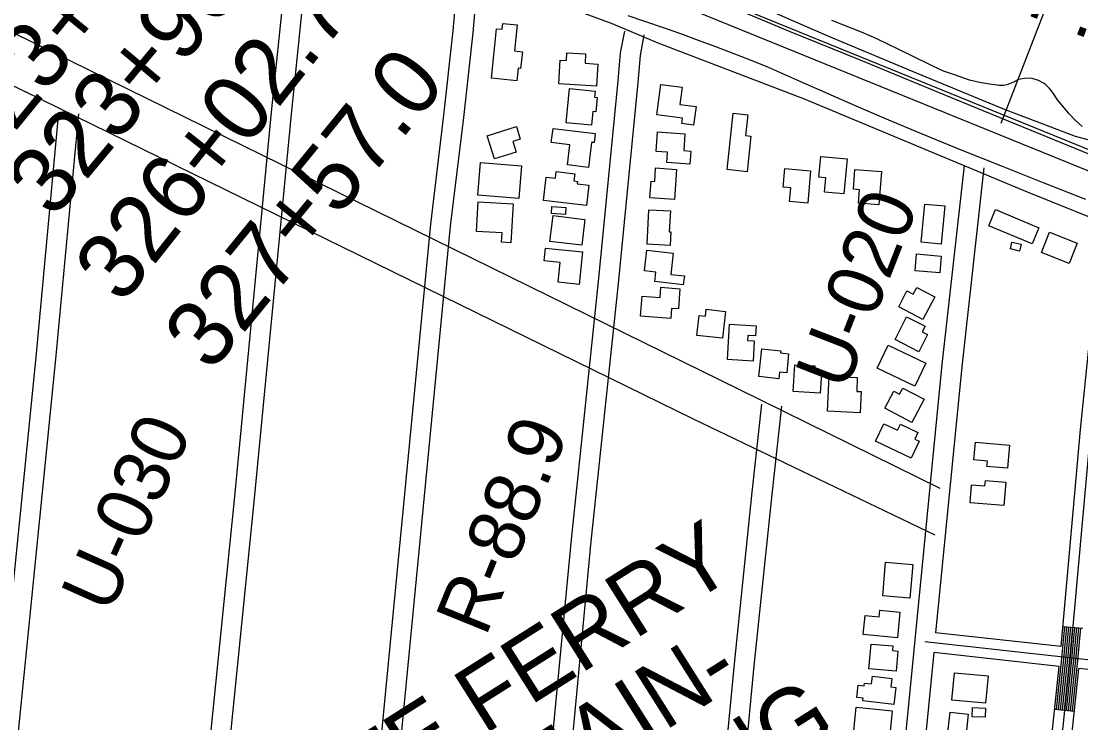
# Model space of a CAD drawing. Extents: x 3677843 to 3715951, y 511991 to 537744.
# Drawn here: x 3709144 to 3710735, y 518769 to 519822 of the extents above; entities that cross this region are included whole.
import ezdxf

# ---------------------------------------------------------------- set-up
doc = ezdxf.new("R2010")
doc.units = 0
for name, color, linetype in [('V-BLDG-OTLN', 7, 'Continuous'), ('V-CHAN-NAID', 7, 'Continuous'), ('V-FLOD-BASE', 7, 'Continuous'), ('V-LEVE-TOET', 7, 'Continuous'), ('V-RIVR-RANG', 7, 'Continuous'), ('V-RIVR-RANG-IDEN', 7, 'Continuous'), ('V-ROAD-CNTR', 7, 'Continuous'), ('V-SURV-IDEN', 7, 'Continuous'), ('V-SURV-LINE', 7, 'Continuous'), ('V-TOPO-SHOR', 7, 'Continuous'), ('V-TOPO-WATR-IDEN', 7, 'Continuous')]:
    doc.layers.add(name, color=color, linetype=linetype)

msp = doc.modelspace()

# ---------------------------------------------------------------- linework, layer by layer
at = {"layer": 'V-BLDG-OTLN'}
for points in [[(3709888.3, 519732.5), (3709850.3, 519736.3), (3709857.9, 519810.7), (3709866.2, 519809.9), (3709867.1, 519818.6), (3709889, 519816.4), (3709885, 519777.3), (3709896.6, 519776.1), (3709894, 519751.1), (3709890.2, 519751.5)], [(3710008.1, 519724.4), (3709951.2, 519727.9), (3709953.3, 519763.2), (3709962.8, 519762.7), (3709963.5, 519774.6), (3709991.5, 519772.9), (3709990.7, 519758.8), (3710010.1, 519757.6)], [(3710000.3, 519665.9), (3709962.4, 519669.5), (3709967.2, 519720.7), (3710005.7, 519717.1), (3710004.8, 519708), (3710009, 519707.6), (3710007, 519686), (3710002.3, 519686.5)], [(3710098.4, 519681.6), (3710104.6, 519727.1), (3710136.5, 519722.7), (3710133, 519697.1), (3710157.5, 519693.8), (3710153.7, 519666), (3710136, 519668.4), (3710137, 519676.3)], [(3710233.8, 519596.1), (3710204.1, 519599.2), (3710213, 519683.9), (3710234.8, 519681.6), (3710231.5, 519650.3), (3710239.4, 519649.5)], [(3709843.8, 519650.1), (3709887.7, 519663.7), (3709893.4, 519645.1), (3709882.1, 519641.6), (3709887.1, 519625.4), (3709854.6, 519615.3)], [(3709968, 519636.2), (3709939.9, 519639.7), (3709942.6, 519661.1), (3710005.9, 519653.2), (3710004.2, 519639.7), (3710000.6, 519640.1), (3709995.9, 519602.6), (3709964.3, 519606.5)], [(3710099.6, 519655.9), (3710140.7, 519652.8), (3710138.9, 519627.7), (3710149.4, 519626.9), (3710148, 519607.2), (3710113.3, 519609.8), (3710114.4, 519625.3), (3710097.4, 519626.5)], [(3709891.5, 519555.7), (3709829.8, 519560.7), (3709833.8, 519610.1), (3709895.5, 519605.1)], [(3710350.3, 519565.3), (3710352.2, 519586.7), (3710341.5, 519587.7), (3710344.4, 519618.7), (3710384, 519615.2), (3710379.3, 519562.7)], [(3709996.2, 519576.1), (3709992.7, 519545.3), (3709928.3, 519552.6), (3709932.3, 519587.8), (3709946.3, 519586.3), (3709947.4, 519596.3), (3709975.1, 519593.1), (3709973.9, 519582.2), (3709979.1, 519581.6), (3709978.7, 519578.1)], [(3710128.2, 519599.6), (3710125.1, 519554.5), (3710088, 519557), (3710089.7, 519581.8), (3710095.2, 519581.5), (3710096.6, 519601.8)], [(3710329.2, 519597.3), (3710325, 519549), (3710297.6, 519551.4), (3710299.4, 519571.8), (3710288.2, 519572.8), (3710290.6, 519600.7)], [(3710401.4, 519548.8), (3710402.9, 519569), (3710393.7, 519569.7), (3710395.9, 519599.5), (3710435.6, 519596.5), (3710431.8, 519546.5)], [(3709827.5, 519506.5), (3709830.2, 519550.8), (3709882.9, 519547.7), (3709879.4, 519489.5), (3709865.3, 519490.4), (3709866.1, 519504.2)], [(3709961.1, 519531.8), (3709940.2, 519533.3), (3709940.9, 519543.8), (3709961.9, 519542.3)], [(3710495.3, 519490.1), (3710500.7, 519547.5), (3710530.7, 519544.6), (3710525.3, 519487.3)], [(3709937.9, 519491.4), (3709942.6, 519530.2), (3709990.3, 519524.4), (3709985.7, 519485.7)], [(3710083.7, 519487.1), (3710086.4, 519539), (3710118.8, 519537.3), (3710117.1, 519505.9), (3710119.6, 519505.7), (3710118.6, 519485.3)], [(3710661.9, 519487.7), (3710596.6, 519514.8), (3710606.6, 519539.1), (3710671.9, 519511.9)], [(3710717.3, 519458.1), (3710675.7, 519474.7), (3710687.9, 519505.2), (3710729.4, 519488.6)], [(3709950.3, 519430.1), (3709953.4, 519459.8), (3709929.4, 519462.3), (3709931.4, 519481.4), (3709986.7, 519475.6), (3709981.6, 519426.9)], [(3710096.9, 519445.2), (3710079.9, 519447.1), (3710083.4, 519478.1), (3710122.8, 519473.6), (3710119.2, 519442), (3710139.8, 519439.6), (3710138.2, 519426.2), (3710095.3, 519431.1)], [(3710643, 519477), (3710629.1, 519480.1), (3710631.4, 519490.2), (3710645.3, 519487.1)], [(3710523.1, 519444.2), (3710486.3, 519447.3), (3710488.4, 519472.6), (3710525.2, 519469.5)], [(3710103.3, 519407.2), (3710104.5, 519422.7), (3710133.2, 519420.5), (3710130.9, 519390.3), (3710120.5, 519391), (3710119.4, 519376), (3710074.1, 519379.4), (3710076.4, 519409.2)], [(3710497.9, 519374.5), (3710461.5, 519393.4), (3710473.8, 519417.1), (3710483.3, 519412.1), (3710488.7, 519422.4), (3710515.6, 519408.5)], [(3710171.4, 519379.3), (3710172.6, 519389.6), (3710201.4, 519386.3), (3710196.8, 519346), (3710158.6, 519350.3), (3710162, 519380.4)], [(3710244.7, 519342.3), (3710242.8, 519311.8), (3710204.3, 519314.2), (3710207.6, 519367.3), (3710247.4, 519364.8), (3710246.5, 519349.7), (3710235, 519350.4), (3710234.5, 519342.9)], [(3710491.7, 519325.8), (3710456.1, 519344), (3710473.4, 519378.1), (3710501.1, 519364), (3710496.8, 519355.7), (3710504.8, 519351.7)], [(3710502.1, 519308.8), (3710485.5, 519274.4), (3710429.3, 519301.3), (3710445.9, 519335.8)], [(3710251.6, 519288.5), (3710255.9, 519330), (3710284.7, 519327.1), (3710284.3, 519324), (3710296.3, 519322.8), (3710293.4, 519294.3), (3710282.5, 519295.4), (3710281.5, 519285.4)], [(3710345.4, 519293.8), (3710343.5, 519263.8), (3710303.2, 519266.3), (3710305.7, 519306.4), (3710335.8, 519304.5), (3710335.1, 519294.5)], [(3710354.6, 519236.5), (3710356.9, 519289.1), (3710399.4, 519287.3), (3710398.5, 519266.3), (3710405.1, 519266.1), (3710403.7, 519234.4)], [(3710481.3, 519219.8), (3710440.9, 519241), (3710454.4, 519266.8), (3710462.8, 519262.4), (3710467.5, 519271.3), (3710499.6, 519254.5)], [(3710480.2, 519166.3), (3710426.7, 519191.9), (3710439.1, 519217.8), (3710459.7, 519208), (3710464, 519217.1), (3710490.1, 519204.6), (3710485.5, 519194.9), (3710492.3, 519191.6)], [(3710627.8, 519185.5), (3710624.7, 519151.1), (3710594, 519153.8), (3710594.7, 519161.7), (3710574.4, 519163.6), (3710576.7, 519190.1)], [(3710619.3, 519094.9), (3710568.7, 519099.2), (3710571, 519126.1), (3710591, 519124.5), (3710591.7, 519132.8), (3710622.3, 519130.2)], [(3710478.4, 518956.2), (3710437.5, 518959.7), (3710441.8, 519009.9), (3710482.7, 519006.4)], [(3710463.4, 518935.2), (3710459.5, 518896.3), (3710408.1, 518901.4), (3710411, 518930.1), (3710432.3, 518928), (3710433.3, 518938.2)], [(3710457.6, 518846.3), (3710416.8, 518849.8), (3710420, 518887.1), (3710452.8, 518884.3), (3710452.3, 518877.4), (3710460.2, 518876.7)], [(3710591.9, 518798.3), (3710541.3, 518803), (3710545.1, 518844), (3710595.7, 518839.3)], [(3710454.2, 518796.4), (3710407.8, 518801.8), (3710408.3, 518806.1), (3710398.7, 518807.2), (3710400.8, 518825.6), (3710409.7, 518824.6), (3710410.2, 518828.6), (3710420.8, 518827.4), (3710422.2, 518838.9), (3710451, 518835.5), (3710449.5, 518822.8), (3710457.2, 518821.9)], [(3710447.6, 518746.4), (3710393.6, 518751.8), (3710397.7, 518792.3), (3710451.6, 518786.9)], [(3710534.3, 518746), (3710538.6, 518785.2), (3710565.9, 518782.2), (3710561.6, 518743)], [(3710591.2, 518777.4), (3710571.8, 518778.1), (3710572.4, 518791.9), (3710591.7, 518791.2)]]:
    msp.add_lwpolyline(points, close=True, dxfattribs=at)
at = {"layer": 'V-FLOD-BASE'}
msp.add_lwpolyline([(3710770.5, 519613.1), (3710715.6, 519635.6), (3710627.1, 519671.3), (3710521.2, 519715.1), (3710405.2, 519763), (3710297.4, 519806.7), (3710172, 519859.3)], dxfattribs=at)
at = {"layer": 'V-LEVE-TOET'}
for points in [[(3710762.9, 519639.3), (3710727, 519649.1), (3710678.3, 519667.4), (3710620.5, 519689.5), (3710488.1, 519744), (3710356.5, 519799), (3710225.4, 519856.4), (3710160.2, 519883.6), (3710053.2, 519930.2), (3709956.7, 519972.5), (3709948.3, 519976.5), (3709940.1, 519980.6), (3709931.9, 519985), (3709923.9, 519989.5), (3709915.9, 519994.2), (3709908.1, 519999.1)], [(3710054.9, 519830.4), (3710081.4, 519821.6), (3710107.8, 519812.5), (3710134.1, 519803.3), (3710160.3, 519793.7), (3710186.5, 519784), (3710212.6, 519774), (3710238.6, 519763.8), (3710264.5, 519753.4), (3710309.7, 519733.3), (3710355, 519713.3), (3710400.5, 519693.6), (3710446, 519674), (3710491.6, 519654.7), (3710554, 519629.4), (3710616.6, 519604.2), (3710679.2, 519579.3), (3710741.9, 519554.6)]]:
    msp.add_lwpolyline(points, dxfattribs=at)
at = {"layer": 'V-RIVR-RANG'}
msp.add_line((3710615.4, 519668.9), (3710939.4, 520508.6), dxfattribs=at)
at = {"layer": 'V-ROAD-CNTR'}
for p, q in [((3710707.9, 518913.7), (3710737.8, 518911)), ((3710695.6, 518789.6), (3710725.5, 518786.4))]:
    msp.add_line(p, q, dxfattribs=at)
for points in [[(3707903.5, 520326), (3708472.2, 520050), (3709150.8, 519715.7)], [(3709591, 520166.5), (3709579.2, 520155.1), (3709569.3, 520146.5), (3709564.1, 520124.2), (3709550.8, 519988.8), (3709519.5, 519685.2), (3709464.3, 519108.4), (3709355, 518026.7), (3709348.9, 517965.1)], [(3709611.8, 520144.8), (3709599.4, 520133), (3709596.3, 520130.3), (3709593.7, 520119.3), (3709580.7, 519985.8), (3709549.4, 519682.2), (3709494.2, 519105.5), (3709384.9, 518023.7), (3709378.8, 517962.6)], [(3709815.9, 519913.7), (3709805.8, 519901.7), (3709798.6, 519881.8), (3709792.1, 519807.5), (3709778.3, 519680.9), (3709758.6, 519517.4), (3709711.5, 519029.5), (3709661.9, 518516), (3709606.1, 517943.7)], [(3709838.8, 519894.4), (3709832.2, 519886.5), (3709828.1, 519875.3), (3709822, 519804.6), (3709808.1, 519677.4), (3709788.4, 519514.1), (3709741.4, 519026.6), (3709691.8, 518513.1), (3709636, 517941.2)], [(3710938, 519451.5), (3710654.9, 519565.5), (3710319.9, 519704.9), (3710100.2, 519789), (3710030.6, 519818.7), (3709917.5, 519860.7)], [(3709131.7, 519805), (3710222.7, 519269.3), (3710523.3, 519121)], [(3710049.7, 519807), (3710043.6, 519774.6), (3710040, 519732.6), (3710010.3, 519431.1), (3709969.6, 519044.2), (3709928.4, 518608.3), (3709887.2, 518227.9), (3709858.9, 517922.7)], [(3710079.1, 519801.5), (3710073.3, 519770.5), (3710069.9, 519729.9), (3710040.2, 519428.1), (3709999.5, 519041.2), (3709958.3, 518605.3), (3709917.1, 518224.9), (3709888.8, 517920.2)], [(3710516.4, 519050.5), (3710153.4, 519224.7), (3709150.8, 519715.7)], [(3709200.3, 519685.5), (3709166.1, 519317.8), (3709094.3, 518604), (3709083.5, 518505.9)], [(3709230.2, 519682.7), (3709195.9, 519314.9), (3709124.1, 518600.9), (3709057.2, 517989.4)], [(3710559.6, 519605.2), (3710526.5, 519306.5), (3710476.3, 518796.3), (3710385.1, 517878.9)], [(3710589.5, 519601.9), (3710556.3, 519303.4), (3710517, 518904.1)], [(3710780.7, 519514.9), (3710749.4, 519207.7), (3710718.5, 518864.2), (3710667, 518371.2), (3710662.6, 518333.3), (3710444.9, 518328.5)], [(3710705.2, 518883.5), (3710734.4, 519209.2), (3710765.7, 519516.4)], [(3710255.7, 519247.3), (3710241, 519114.9), (3710214.3, 518857.6), (3710175.4, 518449.8), (3710128.7, 517969.6), (3710122.1, 517900.8)], [(3710285.6, 519244), (3710270.9, 519111.7), (3710244.1, 518854.6), (3710205.3, 518446.9), (3710158.6, 517966.7), (3710152, 517898.3)], [(3710705.2, 518883.5), (3710517, 518904.1)], [(3710698.6, 518789.2), (3710706.5, 518865.3), (3710710.9, 518913.5)], [(3710701.6, 518788.9), (3710709.5, 518865), (3710713.9, 518913.2)], [(3710704.6, 518788.6), (3710712.5, 518864.7), (3710716.8, 518912.9)], [(3710707.6, 518788.3), (3710715.5, 518864.4), (3710719.8, 518912.7)], [(3710710.5, 518788), (3710718.5, 518864.2), (3710722.8, 518912.4)], [(3710713.5, 518787.7), (3710721.5, 518863.9), (3710725.8, 518912.1)], [(3710716.5, 518787.4), (3710724.5, 518863.6), (3710728.8, 518911.9)], [(3710719.5, 518787.1), (3710727.4, 518863.3), (3710731.8, 518911.6)], [(3710722.5, 518786.8), (3710730.4, 518863), (3710734.8, 518911.3)], [(3710500.7, 518890.8), (3710885.2, 518848.7), (3711788, 518759.3), (3712212.4, 518717.4), (3712245.5, 518714), (3712250.1, 518713.7)], [(3710514.1, 518874.3), (3710506.1, 518793.4), (3710461.5, 518343.9)], [(3710702.3, 518853.7), (3710514.1, 518874.3)], [(3710461.5, 518343.9), (3710649.2, 518348), (3710652.1, 518372.9), (3710702.3, 518853.7)], [(3710679.6, 518349.3), (3710681.9, 518369.6), (3710732.1, 518850.4)], [(3711336.9, 518788.9), (3710883.7, 518833.8), (3710732.1, 518850.4)]]:
    msp.add_lwpolyline(points, dxfattribs=at)
at = {"layer": 'V-SURV-LINE'}
for points in [[(3709924.1, 519964), (3711342.4, 519387.4)], [(3711331.1, 519359.6), (3709912.8, 519936.2)]]:
    msp.add_lwpolyline(points, dxfattribs=at)
at = {"layer": 'V-TOPO-SHOR'}
msp.add_lwpolyline([(3710737, 519664), (3710726.6, 519673.5), (3710717.6, 519682.9), (3710708.1, 519694.2), (3710700.1, 519704.1), (3710692.5, 519715.4), (3710687.7, 519721.1), (3710682.1, 519726.8), (3710678.7, 519729.1), (3710671.6, 519732.9), (3710661.7, 519735.7), (3710653.7, 519736.6), (3710641.4, 519734.2), (3710632.9, 519730), (3710623.9, 519726.6), (3710618.7, 519725.2), (3710612.1, 519725.2), (3710606.4, 519726.6), (3710597.9, 519727.5), (3710582.8, 519729.8), (3710567.6, 519733.6), (3710546.8, 519741.1), (3710528.9, 519746.7), (3710511.8, 519754.7), (3710478.2, 519771.2), (3710428.5, 519795.6), (3710405.8, 519805.5), (3710360.9, 519822.9)], dxfattribs=at)

# ---------------------------------------------------------------- texts
at = {"layer": 'V-CHAN-NAID'}
for s, rotation, p in [('CHLAMETTE FERRY', 32.3261, (3709123, 518297.2)), ('CHLAMETTE FERRY', 53.5655, (3710579.8, 517940.8)), ('WEST BANK LANDING', 53.5655, (3710605.6, 517740.1)), ('WEST BANK MAIN-', 32.3261, (3709211.9, 518187.8)), ('TENANCE LANDING', 32.3261, (3709299.1, 518077.3))]:
    msp.add_text(s, height=100, rotation=rotation, dxfattribs=at).set_placement(p)
at = {"layer": 'V-RIVR-RANG-IDEN'}
for s, rotation, p in [('U-020', 68.7543, (3710381.9, 519264.9)), ('U-030', 65.8683, (3709277.5, 518930.3)), ('R-88.9', 67.9622, (3709841.5, 518896.7))]:
    msp.add_text(s, height=83, rotation=rotation, dxfattribs=at).set_placement(p)
at = {"layer": 'V-SURV-IDEN'}
for s, rotation, p in [('323+45.1', 50.772, (3709086.5, 519596.1)), ('323+90.8', 50.0883, (3709192.4, 519523.7)), ('326+02.7', 51.6589, (3709295.9, 519395)), ('327+57.0', 50.7516, (3709429, 519293.2))]:
    msp.add_text(s, height=100, rotation=rotation, dxfattribs=at).set_placement(p)
at = {"layer": 'V-TOPO-WATR-IDEN'}
msp.add_text('L.W.R.P.', height=83, rotation=338.7324, dxfattribs=at).set_placement((3710334.8, 519955.6))

doc.saveas('drawing.dxf')
